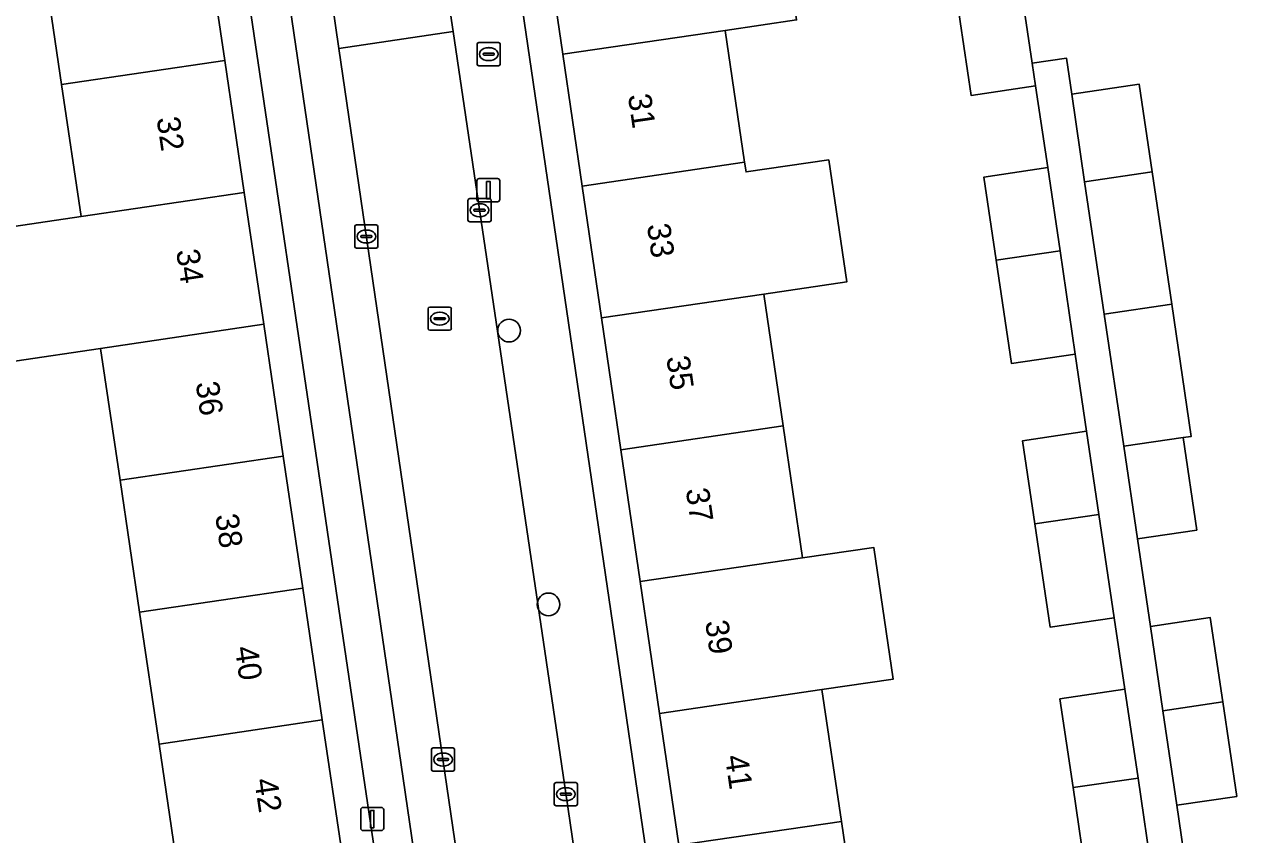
# Model space of a CAD drawing. Extents: x 159053 to 160042, y 380449 to 381423.
# Drawn here: x 159553.7 to 159606, y 381038.5 to 381073.5 of the extents above; entities that cross this region are included whole.
import ezdxf

# ---------------------------------------------------------------- set-up
doc = ezdxf.new("R2010")
doc.units = 0
for name, color, linetype in [('IMGEO_Boom', 7, 'Continuous'), ('IMGEO_Brandkraan', 7, 'Continuous'), ('IMGEO_Erf', 7, 'Continuous'), ('IMGEO_Kolk', 7, 'Continuous'), ('IMGEO_Lichtmast', 7, 'Continuous'), ('IMGEO_Pand', 7, 'Continuous'), ('IMGEO_Pand_nummerreeks', 7, 'Continuous'), ('IMGEO_Parkeervlak_open', 7, 'Continuous'), ('IMGEO_Rijbaan_lokaal_open', 7, 'Continuous'), ('IMGEO_Rioolput', 7, 'Continuous'), ('IMGEO_Voetpad_op_trap', 7, 'Continuous'), ('IMGEO_Voetpad_open', 7, 'Continuous')]:
    doc.layers.add(name, color=color, linetype=linetype)

msp = doc.modelspace()

# ---------------------------------------------------------------- linework, layer by layer
at = {"layer": 'IMGEO_Boom'}
for centre in [(159574.627, 381060.305), (159576.328, 381048.487)]:
    msp.add_circle(centre, 0.489, dxfattribs=at)
at = {"layer": 'IMGEO_Brandkraan'}
for p, q in [((159573.324, 381072.738), (159574.176, 381072.738)), ((159573.249, 381071.812), (159573.249, 381072.664)), ((159573.508, 381072.232), (159573.508, 381072.244)), ((159573.946, 381072.195), (159573.548, 381072.195)), ((159573.551, 381072.281), (159573.949, 381072.281)), ((159573.737, 381072.518), (159573.762, 381072.518)), ((159573.992, 381072.244), (159573.992, 381072.232)), ((159574.25, 381072.664), (159574.25, 381071.812)), ((159574.176, 381071.738), (159573.324, 381071.738)), ((159573.76, 381071.958), (159573.735, 381071.958))]:
    msp.add_line(p, q, dxfattribs=at)
for points in [[(159573.324, 381072.738), (159574.176, 381072.738)], [(159573.249, 381071.812), (159573.249, 381072.664)], [(159574.25, 381072.664), (159574.25, 381071.812)], [(159574.176, 381071.738), (159573.324, 381071.738)]]:
    msp.add_lwpolyline(points, dxfattribs=at)
for centre, radius, start, end in [((159573.326, 381072.662), 0.0765, 91.552, 178.448), ((159573.326, 381072.662), 0.0765, 91.552, 178.448), ((159574.174, 381072.662), 0.0765, 1.552, 88.448), ((159574.174, 381072.662), 0.0765, 1.552, 88.448), ((159573.548, 381072.241), 0.0403, 85.8775, 175.7526), ((159573.545, 381072.231), 0.0366, 178.938, 274.7102), ((159573.949, 381072.238), 0.043, 264.8664, 352.4533), ((159573.953, 381072.243), 0.0386, 1.7309, 96.639), ((159573.326, 381071.814), 0.0765, 181.552, 268.448), ((159573.326, 381071.814), 0.0765, 181.552, 268.448), ((159574.174, 381071.814), 0.0765, 271.552, 358.448), ((159574.174, 381071.814), 0.0765, 271.552, 358.448)]:
    msp.add_arc(centre, radius, start, end, dxfattribs=at)
for centre, major_axis, ratio, start_param, end_param in [((159573.736, 381072.238), (-0.387, 0.002), 0.722429, 4.712389, 7.853982), ((159573.761, 381072.238), (-0.39, 0.002), 0.717154, 1.570796, 4.712389)]:
    msp.add_ellipse(centre, major_axis=major_axis, ratio=ratio, start_param=start_param, end_param=end_param, dxfattribs=at)
at = {"layer": 'IMGEO_Erf'}
for points in [[(159567.971, 381123.474), (159583.892, 381014.966), (159585.319, 381015.173), (159584.462, 381021.017), (159583.626, 381026.709), (159582.791, 381032.4), (159581.956, 381038.091), (159581.121, 381043.782), (159580.286, 381049.473), (159579.451, 381055.164), (159578.616, 381060.856), (159577.781, 381066.546), (159576.946, 381072.238), (159576.111, 381077.928), (159575.276, 381083.62), (159574.441, 381089.31), (159573.606, 381095.002), (159572.771, 381100.693), (159571.936, 381106.384), (159571.101, 381112.075), (159570.265, 381117.766), (159569.409, 381123.603)], [(159557.841, 381112.195), (159556.453, 381111.966), (159557.316, 381106.124), (159558.156, 381100.43), (159558.997, 381094.737), (159559.838, 381089.044), (159560.678, 381083.351), (159561.519, 381077.657), (159562.36, 381071.964), (159563.201, 381066.271), (159564.041, 381060.577), (159564.882, 381054.884), (159565.723, 381049.191), (159566.564, 381043.497), (159567.404, 381037.804), (159568.245, 381032.111), (159569.086, 381026.418), (159569.926, 381020.724), (159570.79, 381014.875), (159572.181, 381015.08)]]:
    msp.add_lwpolyline(points, close=True, dxfattribs=at)
for points in [[(159552.461, 381064.685), (159556.157, 381065.231), (159555.317, 381070.924), (159554.476, 381076.617), (159553.635, 381082.311), (159552.794, 381088.004), (159551.954, 381093.697), (159551.113, 381099.39), (159550.272, 381105.084), (159550.14, 381105.98), (159549.41, 381110.926)], [(159599.598, 381036.319), (159598.968, 381040.578), (159598.402, 381044.407), (159601.206, 381044.822), (159600.736, 381047.909), (159597.981, 381047.502), (159597.321, 381051.964), (159596.791, 381055.551), (159599.546, 381055.958), (159599.066, 381059.292), (159596.311, 381058.885), (159595.651, 381063.347), (159595.121, 381066.934), (159597.876, 381067.341), (159597.354, 381070.866), (159594.567, 381070.454), (159593.936, 381074.722)], [(159596.908, 381073.883), (159597.209, 381071.85), (159598.679, 381072.067), (159598.909, 381070.514), (159601.82, 381070.945), (159602.381, 381067.151), (159603.225, 381061.445), (159604.068, 381055.74), (159603.715, 381055.688), (159604.306, 381051.697), (159601.747, 381051.322), (159602.306, 381047.538), (159604.892, 381047.917), (159605.43, 381044.277), (159606.033, 381040.197), (159603.448, 381039.814), (159603.927, 381036.575)], [(159587.035, 381073.713), (159583.957, 381073.263), (159584.792, 381067.571), (159584.854, 381067.152), (159588.426, 381067.676), (159589.2, 381062.403), (159585.627, 381061.881), (159586.462, 381056.189), (159587.297, 381050.498), (159590.368, 381050.947), (159591.2, 381045.254), (159588.133, 381044.806), (159588.968, 381039.116), (159589.803, 381033.425)], [(159551.563, 381015.872), (159554.264, 381016.262), (159554.806, 381012.513), (159563.747, 381013.835), (159563.287, 381016.951), (159560.035, 381016.471), (159559.632, 381019.205), (159562.883, 381019.684), (159562.042, 381025.378), (159561.202, 381031.071), (159558.616, 381030.69), (159557.775, 381036.383), (159560.361, 381036.764), (159559.52, 381042.457), (159558.68, 381048.151), (159557.839, 381053.844), (159556.998, 381059.537), (159553.302, 381058.991)]]:
    msp.add_lwpolyline(points, dxfattribs=at)
at = {"layer": 'IMGEO_Kolk'}
for p, q in [((159572.855, 381065.075), (159572.855, 381065.927)), ((159572.93, 381066.001), (159573.782, 381066.001)), ((159573.856, 381065.927), (159573.856, 381065.075)), ((159573.114, 381065.495), (159573.114, 381065.507)), ((159573.552, 381065.458), (159573.154, 381065.458)), ((159573.157, 381065.544), (159573.555, 381065.544)), ((159573.343, 381065.781), (159573.368, 381065.781)), ((159573.598, 381065.507), (159573.598, 381065.495)), ((159568.044, 381064.866), (159568.896, 381064.866)), ((159573.782, 381065.001), (159572.93, 381065.001)), ((159573.366, 381065.221), (159573.341, 381065.221)), ((159567.969, 381063.94), (159567.969, 381064.792)), ((159568.228, 381064.36), (159568.228, 381064.372)), ((159568.666, 381064.323), (159568.268, 381064.323)), ((159568.271, 381064.409), (159568.669, 381064.409)), ((159568.457, 381064.646), (159568.482, 381064.646)), ((159568.712, 381064.372), (159568.712, 381064.36)), ((159568.97, 381064.792), (159568.97, 381063.94)), ((159568.896, 381063.866), (159568.044, 381063.866)), ((159568.48, 381064.086), (159568.455, 381064.086)), ((159571.278, 381041.364), (159571.278, 381042.216)), ((159571.353, 381042.29), (159572.205, 381042.29)), ((159571.58, 381041.833), (159571.978, 381041.833)), ((159571.766, 381042.07), (159571.791, 381042.07)), ((159572.279, 381042.216), (159572.279, 381041.364)), ((159572.205, 381041.29), (159571.353, 381041.29)), ((159571.537, 381041.784), (159571.537, 381041.796)), ((159571.975, 381041.747), (159571.577, 381041.747)), ((159571.789, 381041.51), (159571.764, 381041.51)), ((159572.021, 381041.796), (159572.021, 381041.784)), ((159576.654, 381040.795), (159577.506, 381040.795)), ((159576.579, 381039.869), (159576.579, 381040.721)), ((159576.838, 381040.289), (159576.838, 381040.301)), ((159577.276, 381040.252), (159576.878, 381040.252)), ((159576.881, 381040.338), (159577.279, 381040.338)), ((159577.067, 381040.575), (159577.092, 381040.575)), ((159577.322, 381040.301), (159577.322, 381040.289)), ((159577.58, 381040.721), (159577.58, 381039.869)), ((159577.506, 381039.795), (159576.654, 381039.795)), ((159577.09, 381040.015), (159577.065, 381040.015))]:
    msp.add_line(p, q, dxfattribs=at)
for points in [[(159572.855, 381065.075), (159572.855, 381065.927)], [(159572.93, 381066.001), (159573.782, 381066.001)], [(159573.856, 381065.927), (159573.856, 381065.075)], [(159568.044, 381064.866), (159568.896, 381064.866)], [(159573.782, 381065.001), (159572.93, 381065.001)], [(159567.969, 381063.94), (159567.969, 381064.792)], [(159568.97, 381064.792), (159568.97, 381063.94)], [(159568.896, 381063.866), (159568.044, 381063.866)], [(159571.278, 381041.364), (159571.278, 381042.216)], [(159571.353, 381042.29), (159572.205, 381042.29)], [(159572.279, 381042.216), (159572.279, 381041.364)], [(159572.205, 381041.29), (159571.353, 381041.29)], [(159576.654, 381040.795), (159577.506, 381040.795)], [(159576.579, 381039.869), (159576.579, 381040.721)], [(159577.58, 381040.721), (159577.58, 381039.869)], [(159577.506, 381039.795), (159576.654, 381039.795)]]:
    msp.add_lwpolyline(points, dxfattribs=at)
for centre, radius, start, end in [((159572.932, 381065.925), 0.0765, 91.552, 178.448), ((159572.932, 381065.925), 0.0765, 91.552, 178.448), ((159573.78, 381065.925), 0.0765, 1.552, 88.448), ((159573.78, 381065.925), 0.0765, 1.552, 88.448), ((159573.154, 381065.504), 0.0403, 85.8775, 175.7526), ((159573.151, 381065.494), 0.0366, 178.938, 274.7102), ((159573.555, 381065.501), 0.043, 264.8664, 352.4533), ((159573.559, 381065.506), 0.0386, 1.7309, 96.639), ((159568.046, 381064.79), 0.0765, 91.552, 178.448), ((159568.046, 381064.79), 0.0765, 91.552, 178.448), ((159568.894, 381064.79), 0.0765, 1.552, 88.448), ((159568.894, 381064.79), 0.0765, 1.552, 88.448), ((159572.932, 381065.077), 0.0765, 181.552, 268.448), ((159572.932, 381065.077), 0.0765, 181.552, 268.448), ((159573.78, 381065.077), 0.0765, 271.552, 358.448), ((159573.78, 381065.077), 0.0765, 271.552, 358.448), ((159568.268, 381064.369), 0.0403, 85.8775, 175.7526), ((159568.265, 381064.359), 0.0366, 178.938, 274.7102), ((159568.669, 381064.366), 0.043, 264.8664, 352.4533), ((159568.673, 381064.371), 0.0386, 1.7309, 96.639), ((159568.046, 381063.942), 0.0765, 181.552, 268.448), ((159568.046, 381063.942), 0.0765, 181.552, 268.448), ((159568.894, 381063.942), 0.0765, 271.552, 358.448), ((159568.894, 381063.942), 0.0765, 271.552, 358.448), ((159571.355, 381042.214), 0.0765, 91.552, 178.448), ((159571.355, 381042.214), 0.0765, 91.552, 178.448), ((159571.577, 381041.793), 0.0403, 85.8775, 175.7526), ((159571.982, 381041.795), 0.0386, 1.7309, 96.639), ((159572.203, 381042.214), 0.0765, 1.552, 88.448), ((159572.203, 381042.214), 0.0765, 1.552, 88.448), ((159571.355, 381041.366), 0.0765, 181.552, 268.448), ((159571.355, 381041.366), 0.0765, 181.552, 268.448), ((159571.574, 381041.783), 0.0366, 178.938, 274.7102), ((159571.978, 381041.79), 0.043, 264.8664, 352.4533), ((159572.203, 381041.366), 0.0765, 271.552, 358.448), ((159572.203, 381041.366), 0.0765, 271.552, 358.448), ((159576.656, 381040.719), 0.0765, 91.552, 178.448), ((159576.656, 381040.719), 0.0765, 91.552, 178.448), ((159577.504, 381040.719), 0.0765, 1.552, 88.448), ((159577.504, 381040.719), 0.0765, 1.552, 88.448), ((159576.878, 381040.298), 0.0403, 85.8775, 175.7526), ((159576.875, 381040.288), 0.0366, 178.938, 274.7102), ((159577.279, 381040.295), 0.043, 264.8664, 352.4533), ((159577.283, 381040.3), 0.0386, 1.7309, 96.639), ((159576.656, 381039.871), 0.0765, 181.552, 268.448), ((159576.656, 381039.871), 0.0765, 181.552, 268.448), ((159577.504, 381039.871), 0.0765, 271.552, 358.448), ((159577.504, 381039.871), 0.0765, 271.552, 358.448)]:
    msp.add_arc(centre, radius, start, end, dxfattribs=at)
for centre, major_axis, ratio, start_param, end_param in [((159573.342, 381065.501), (-0.387, 0.002), 0.722429, 4.712389, 7.853982), ((159573.367, 381065.501), (-0.39, 0.002), 0.717154, 1.570796, 4.712389), ((159568.456, 381064.366), (-0.387, 0.002), 0.722429, 4.712389, 7.853982), ((159568.481, 381064.366), (-0.39, 0.002), 0.717154, 1.570796, 4.712389), ((159571.765, 381041.79), (-0.387, 0.002), 0.722429, 4.712389, 7.853982), ((159571.79, 381041.79), (-0.39, 0.002), 0.717154, 1.570796, 4.712389), ((159577.066, 381040.295), (-0.387, 0.002), 0.722429, 4.712389, 7.853982), ((159577.091, 381040.295), (-0.39, 0.002), 0.717154, 1.570796, 4.712389)]:
    msp.add_ellipse(centre, major_axis=major_axis, ratio=ratio, start_param=start_param, end_param=end_param, dxfattribs=at)
at = {"layer": 'IMGEO_Lichtmast'}
for p, q in [((159573.239, 381065.967), (159573.239, 381066.767)), ((159573.239, 381066.767), (159573.239, 381065.967)), ((159573.339, 381066.867), (159574.129, 381066.867)), ((159574.129, 381066.867), (159573.339, 381066.867)), ((159574.229, 381066.767), (159574.229, 381065.967)), ((159574.229, 381065.967), (159574.229, 381066.767)), ((159574.129, 381065.867), (159573.339, 381065.867)), ((159573.339, 381065.867), (159574.129, 381065.867)), ((159568.326, 381039.721), (159569.116, 381039.721)), ((159569.116, 381039.721), (159568.326, 381039.721)), ((159568.226, 381038.821), (159568.226, 381039.621)), ((159568.226, 381039.621), (159568.226, 381038.821)), ((159569.216, 381039.621), (159569.216, 381038.821)), ((159569.216, 381038.821), (159569.216, 381039.621)), ((159569.116, 381038.721), (159568.326, 381038.721)), ((159568.326, 381038.721), (159569.116, 381038.721))]:
    msp.add_line(p, q, dxfattribs=at)
for points in [[(159573.659, 381066.742), (159573.809, 381066.742), (159573.809, 381065.992), (159573.659, 381065.992), (159573.659, 381066.742)], [(159568.646, 381039.596), (159568.796, 381039.596), (159568.796, 381038.846), (159568.646, 381038.846), (159568.646, 381039.596)]]:
    msp.add_lwpolyline(points, dxfattribs=at)
for centre, start, end in [((159573.339, 381066.767), 90, 180), ((159573.339, 381066.767), 90, 180), ((159574.129, 381066.767), 0, 90), ((159574.129, 381066.767), 360, 90), ((159573.339, 381065.967), 180, 270), ((159573.339, 381065.967), 180, 270), ((159574.129, 381065.967), 270, 0), ((159574.129, 381065.967), 270, 0), ((159568.326, 381039.621), 90, 180), ((159568.326, 381039.621), 90, 180), ((159569.116, 381039.621), 0, 90), ((159569.116, 381039.621), 360, 90), ((159568.326, 381038.821), 180, 270), ((159568.326, 381038.821), 180, 270), ((159569.116, 381038.821), 270, 0), ((159569.116, 381038.821), 270, 0)]:
    msp.add_arc(centre, 0.1, start, end, dxfattribs=at)
at = {"layer": 'IMGEO_Pand'}
for points in [[(159576.946, 381072.238), (159583.957, 381073.263), (159587.035, 381073.713), (159586.2, 381079.403), (159583.123, 381078.953), (159576.111, 381077.928)], [(159555.317, 381070.924), (159562.36, 381071.964), (159561.519, 381077.657), (159554.476, 381076.617)], [(159596.908, 381073.883), (159596.724, 381075.13), (159593.936, 381074.722), (159594.567, 381070.454), (159597.354, 381070.866), (159597.209, 381071.85)], [(159576.946, 381072.238), (159577.781, 381066.546), (159584.792, 381067.571), (159583.957, 381073.263)], [(159555.317, 381070.924), (159556.157, 381065.231), (159563.201, 381066.271), (159562.36, 381071.964)], [(159599.469, 381066.725), (159602.381, 381067.151), (159601.82, 381070.945), (159598.909, 381070.514)], [(159588.426, 381067.676), (159584.854, 381067.152), (159584.792, 381067.571), (159577.781, 381066.546), (159578.616, 381060.856), (159585.627, 381061.881), (159589.2, 381062.403)], [(159595.651, 381063.347), (159598.407, 381063.749), (159597.876, 381067.341), (159595.121, 381066.934)], [(159599.469, 381066.725), (159600.313, 381061.019), (159603.225, 381061.445), (159602.381, 381067.151)], [(159563.201, 381066.271), (159556.157, 381065.231), (159552.461, 381064.685), (159553.302, 381058.991), (159556.998, 381059.537), (159564.041, 381060.577)], [(159595.651, 381063.347), (159596.311, 381058.885), (159599.066, 381059.292), (159598.407, 381063.749)], [(159585.627, 381061.881), (159578.616, 381060.856), (159579.451, 381055.164), (159586.462, 381056.189)], [(159603.225, 381061.445), (159600.313, 381061.019), (159601.156, 381055.313), (159603.715, 381055.688), (159604.068, 381055.74)], [(159557.839, 381053.844), (159564.882, 381054.884), (159564.041, 381060.577), (159556.998, 381059.537)], [(159579.451, 381055.164), (159580.286, 381049.473), (159587.297, 381050.498), (159586.462, 381056.189)], [(159600.077, 381052.366), (159599.546, 381055.958), (159596.791, 381055.551), (159597.321, 381051.964)], [(159603.715, 381055.688), (159601.156, 381055.313), (159601.747, 381051.322), (159604.306, 381051.697)], [(159557.839, 381053.844), (159558.68, 381048.151), (159565.723, 381049.191), (159564.882, 381054.884)], [(159600.077, 381052.366), (159597.321, 381051.964), (159597.981, 381047.502), (159600.736, 381047.909)], [(159580.286, 381049.473), (159581.121, 381043.782), (159588.133, 381044.806), (159591.2, 381045.254), (159590.368, 381050.947), (159587.297, 381050.498)], [(159558.68, 381048.151), (159559.52, 381042.457), (159566.564, 381043.497), (159565.723, 381049.191)], [(159602.306, 381047.538), (159602.844, 381043.899), (159605.43, 381044.277), (159604.892, 381047.917)], [(159581.956, 381038.091), (159588.968, 381039.116), (159588.133, 381044.806), (159581.121, 381043.782)], [(159598.968, 381040.578), (159601.772, 381040.988), (159601.206, 381044.822), (159598.402, 381044.407)], [(159605.43, 381044.277), (159602.844, 381043.899), (159603.448, 381039.814), (159606.033, 381040.197)], [(159560.361, 381036.764), (159567.404, 381037.804), (159566.564, 381043.497), (159559.52, 381042.457)], [(159601.772, 381040.988), (159598.968, 381040.578), (159599.598, 381036.319), (159602.402, 381036.729)], [(159581.956, 381038.091), (159582.791, 381032.4), (159589.803, 381033.425), (159588.968, 381039.116)]]:
    msp.add_lwpolyline(points, close=True, dxfattribs=at)
at = {"layer": 'IMGEO_Parkeervlak_open'}
for points in [[(159558.908, 381116.837), (159563.427, 381086.22), (159569.973, 381041.563), (159574.048, 381013.707), (159574.57, 381010.14), (159576.089, 381000), (159576.625, 380995.481), (159576.807, 380993.975)], [(159578.999, 380991.426), (159578.379, 380995.787), (159578.177, 380997.881), (159577.803, 381000.616), (159567.281, 381072.482), (159566.872, 381075.271), (159560.701, 381117.152)]]:
    msp.add_lwpolyline(points, dxfattribs=at)
at = {"layer": 'IMGEO_Rijbaan_lokaal_open'}
for points in [[(159566.872, 381075.271), (159567.281, 381072.482), (159572.215, 381073.211), (159571.803, 381076)], [(159582.77, 381001.343), (159577.073, 381040.334), (159572.215, 381073.211), (159567.281, 381072.482), (159577.803, 381000.616)]]:
    msp.add_lwpolyline(points, close=True, dxfattribs=at)
at = {"layer": 'IMGEO_Rioolput'}
for p, q in [((159571.135, 381060.394), (159571.135, 381061.246)), ((159571.21, 381061.32), (159572.062, 381061.32)), ((159572.136, 381061.246), (159572.136, 381060.394)), ((159571.394, 381060.814), (159571.394, 381060.826)), ((159571.832, 381060.777), (159571.434, 381060.777)), ((159571.437, 381060.863), (159571.835, 381060.863)), ((159571.623, 381061.1), (159571.648, 381061.1)), ((159571.878, 381060.826), (159571.878, 381060.814)), ((159572.062, 381060.32), (159571.21, 381060.32)), ((159571.646, 381060.54), (159571.621, 381060.54))]:
    msp.add_line(p, q, dxfattribs=at)
for points in [[(159571.135, 381060.394), (159571.135, 381061.246)], [(159571.21, 381061.32), (159572.062, 381061.32)], [(159572.136, 381061.246), (159572.136, 381060.394)], [(159572.062, 381060.32), (159571.21, 381060.32)]]:
    msp.add_lwpolyline(points, dxfattribs=at)
for centre, radius, start, end in [((159571.212, 381061.244), 0.0765, 91.552, 178.448), ((159571.212, 381061.244), 0.0765, 91.552, 178.448), ((159572.06, 381061.244), 0.0765, 1.552, 88.448), ((159572.06, 381061.244), 0.0765, 1.552, 88.448), ((159571.434, 381060.823), 0.0403, 85.8775, 175.7526), ((159571.431, 381060.813), 0.0366, 178.938, 274.7102), ((159571.835, 381060.82), 0.043, 264.8664, 352.4533), ((159571.839, 381060.825), 0.0386, 1.7309, 96.639), ((159571.212, 381060.396), 0.0765, 181.552, 268.448), ((159571.212, 381060.396), 0.0765, 181.552, 268.448), ((159572.06, 381060.396), 0.0765, 271.552, 358.448), ((159572.06, 381060.396), 0.0765, 271.552, 358.448)]:
    msp.add_arc(centre, radius, start, end, dxfattribs=at)
for centre, major_axis, ratio, start_param, end_param in [((159571.622, 381060.82), (-0.387, 0.002), 0.722429, 4.712389, 7.853982), ((159571.647, 381060.82), (-0.39, 0.002), 0.717154, 1.570796, 4.712389)]:
    msp.add_ellipse(centre, major_axis=major_axis, ratio=ratio, start_param=start_param, end_param=end_param, dxfattribs=at)
at = {"layer": 'IMGEO_Voetpad_op_trap'}
for points in [[(159555.835, 381168.884), (159556.672, 381169.986), (159550.971, 381169.356), (159554.244, 381116.384), (159554.494, 381111.677), (159556.453, 381111.966), (159557.841, 381112.195), (159572.181, 381015.08), (159570.79, 381014.875), (159570.994, 381013.371), (159571.578, 381009.42), (159573.254, 380997.153), (159574.532, 380987.48), (159575.287, 380982.768), (159579.899, 380983.419)], [(159569.973, 381041.563), (159563.427, 381086.22), (159558.908, 381116.837)], [(159576.807, 380993.975), (159576.625, 380995.481), (159576.089, 381000), (159574.57, 381010.14), (159574.048, 381013.707), (159569.973, 381041.563)]]:
    msp.add_lwpolyline(points, dxfattribs=at)
at = {"layer": 'IMGEO_Voetpad_open'}
for points in [[(159585.155, 380984.325), (159590.084, 380985.004), (159587.893, 380997.568), (159586.122, 381009.639), (159585.534, 381013.648), (159585.319, 381015.173), (159583.892, 381014.966), (159567.971, 381123.474), (159567.796, 381126.635), (159565.061, 381170.206)], [(159565.779, 381116.931), (159567.081, 381108.31), (159571.387, 381078.814), (159571.803, 381076), (159572.215, 381073.211), (159577.073, 381040.334), (159582.77, 381001.343), (159582.966, 381000), (159583.146, 380998.609), (159584.187, 380990.361), (159584.681, 380986.896), (159585.027, 380984.781)], [(159603.927, 381036.575), (159603.448, 381039.814), (159602.844, 381043.899), (159602.306, 381047.538), (159601.747, 381051.322), (159601.156, 381055.313), (159600.313, 381061.019), (159599.469, 381066.725), (159598.909, 381070.514), (159598.679, 381072.067), (159597.209, 381071.85), (159597.354, 381070.866), (159597.876, 381067.341), (159598.407, 381063.749), (159599.066, 381059.292), (159599.546, 381055.958), (159600.077, 381052.366), (159600.736, 381047.909), (159601.206, 381044.822), (159601.772, 381040.988), (159602.402, 381036.729)]]:
    msp.add_lwpolyline(points, dxfattribs=at)

# ---------------------------------------------------------------- texts
at = {"layer": 'IMGEO_Pand_nummerreeks'}
for s, rotation, p in [('31', 278.3475, (159579.753, 381070.46)), ('32', 278.3999, (159559.412, 381069.473)), ('33', 278.3478, (159580.575, 381064.864)), ('34', 278.3994, (159560.256, 381063.759)), ('35', 278.3475, (159581.412, 381059.157)), ('36', 278.3999, (159561.099, 381058.048)), ('37', 278.3475, (159582.249, 381053.45)), ('38', 278.3999, (159561.943, 381052.333)), ('39', 278.3475, (159583.087, 381047.744)), ('40', 278.3999, (159562.787, 381046.622)), ('41', 278.3475, (159583.94, 381041.926)), ('42', 278.3999, (159563.629, 381040.917))]:
    msp.add_text(s, height=1, rotation=rotation, dxfattribs=at).set_placement(p)

doc.saveas('drawing.dxf')
